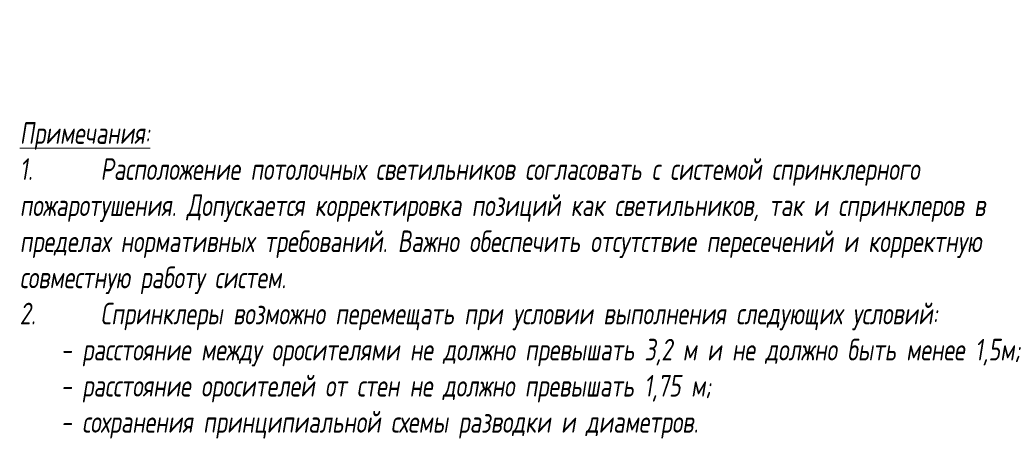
# Model space of a CAD drawing. Header units: millimetres. Extents: x -535184 to 178656, y -69521 to 68256.
# Tile 449 of 460: x 269 to 392, y 9 to 62. Entities that reach past the tile are written whole.
import ezdxf

# ---------------------------------------------------------------- set-up
doc = ezdxf.new("R2010")
doc.units = ezdxf.units.MM
doc.layers.add('-RS Table', color=250, linetype='Continuous', lineweight=13)
doc.styles.add('fl_iso paper', font='isocpeur.ttf', dxfattribs={"width": 0.8, "oblique": 10})

msp = doc.modelspace()

# ---------------------------------------------------------------- texts
at = {"layer": '-RS Table', "insert": (269.23, 9.69), "char_height": 2.7, "width": 129.9187, "attachment_point": 7, "style": 'fl_iso paper'}
msp.add_mtext('{\\L\\C7;Примечания:\\l\\P\\pxi-2,l2,t2;1.^IРасположение потолочных светильников согласовать с системой спринклерного пожаротушения. Допускается корректировка позиций как светильников, так и спринклеров в пределах нормативных требований. Важно обеспечить отсутствие пересечений и корректную совместную работу систем.   }\\P2.^IСпринклеры возможно перемещать при условии выполнения следующих условий:\\P\\pi0,l0,tz;    - расстояние между оросителями не должно превышать 3,2 м и не должно быть менее 1,5м;\\P    - расстояние оросителей от стен не должно превышать 1,75 м;\\P    - сохранения принципиальной схемы разводки и диаметров.', dxfattribs=at)

doc.saveas('drawing.dxf')
